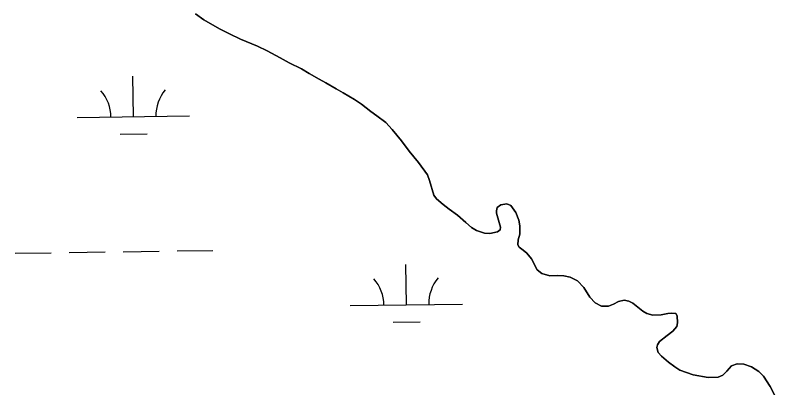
# Model space of a CAD drawing. Extents: x 3767014 to 3805179, y 361544 to 387384.
# Drawn here: x 3781331 to 3782006, y 370416 to 370748 of the extents above; entities that cross this region are included whole.
import ezdxf

# ---------------------------------------------------------------- set-up
doc = ezdxf.new("R2010")
doc.units = 0
doc.layers.add('V-TOPO-SHOR', color=7, linetype='Continuous')
doc.layers.add('V-WETL-SWMP', color=7, linetype='Continuous')

msp = doc.modelspace()

# ---------------------------------------------------------------- linework, layer by layer
at = {"layer": 'V-TOPO-SHOR'}
for points in [[(3781699.028, 370600.578), (3781697.302, 370605.569), (3781689.237, 370616.597), (3781681.147, 370626.7), (3781674.272, 370635.844), (3781665.875, 370645.953), (3781660.155, 370651.977), (3781652.273, 370658.055), (3781646.807, 370661.905), (3781638.623, 370668.299), (3781632.237, 370672.483), (3781622.192, 370678.617), (3781616.099, 370682.174), (3781606.957, 370687.356), (3781600.856, 370690.606), (3781592.023, 370695.779), (3781585.328, 370699.971), (3781574.332, 370705.202), (3781566.101, 370709.742), (3781554.819, 370715.907), (3781545.961, 370720.154), (3781530.972, 370726.415), (3781521.194, 370730.995), (3781512.345, 370735.551), (3781498.331, 370743.643), (3781491.042, 370748.777)], [(3781761.904, 370556.519), (3781759.61, 370554.807), (3781752.834, 370553.277), (3781747.957, 370553.644), (3781740.894, 370555.807), (3781736.349, 370558.516), (3781731.463, 370563.167), (3781724.006, 370569.506), (3781716.666, 370574.972), (3781711.212, 370579.023), (3781705.342, 370584.038), (3781703.024, 370587.29), (3781699.028, 370600.578)], [(3782006.31, 370408.928), (3782002.317, 370416.909), (3781996.247, 370426.205), (3781992.056, 370430.287), (3781985.525, 370434.508), (3781978.65, 370436.965), (3781972.801, 370437.307), (3781967.88, 370435.532), (3781963.522, 370430.653), (3781960.007, 370427.061), (3781955.862, 370425.4), (3781946.916, 370424.986), (3781933.617, 370427.383), (3781921.83, 370431.571), (3781917.278, 370434.573), (3781911.724, 370438.72), (3781905.457, 370444.115), (3781902.651, 370447.355), (3781901.471, 370451.805), (3781901.993, 370454.25), (3781903.771, 370457.216), (3781910.556, 370462.348), (3781915.523, 370466.268), (3781919.213, 370470.546), (3781919.815, 370473.774), (3781919.369, 370479.994), (3781918.154, 370481.911), (3781914.642, 370482.214), (3781911.046, 370481.929), (3781905.233, 370480.813), (3781897.84, 370480.532), (3781892.349, 370482.148), (3781888.993, 370484.014), (3781879.957, 370491.188), (3781876.305, 370493.144), (3781872.199, 370493.822), (3781867.261, 370492.724), (3781862.938, 370490.379), (3781858.211, 370488.608), (3781852.272, 370488.657), (3781846.362, 370491.43), (3781841.659, 370496.57), (3781836.384, 370505.203), (3781830.785, 370511.197), (3781824.376, 370514.447), (3781818.699, 370515.67), (3781812.951, 370515.819), (3781806.141, 370515.651), (3781798.985, 370517.617), (3781794.811, 370521.019), (3781789.898, 370530.731), (3781785.788, 370535.595), (3781782.409, 370538.333), (3781778.933, 370541.071), (3781777.614, 370543.279), (3781778.092, 370547.574), (3781779.326, 370552.763), (3781779.539, 370559.972), (3781778.438, 370565.107), (3781775.839, 370571.857), (3781771.399, 370578.173), (3781767.954, 370579.645), (3781762.621, 370578.832), (3781759.27, 370576.51), (3781758.66, 370573.575), (3781758.816, 370571.242), (3781760.62, 370565.25), (3781762.234, 370558.963), (3781761.904, 370556.519)]]:
    msp.add_lwpolyline(points, dxfattribs=at)
at = {"layer": 'V-WETL-SWMP'}
for p, q in [((3781435.669, 370657.225), (3781435.169, 370693.222)), ((3781385.673, 370656.531), (3781485.664, 370657.92)), ((3781423.884, 370641.629), (3781447.882, 370641.962)), ((3781330.503, 370535.682), (3781362.5, 370536.126)), ((3781378.498, 370536.348), (3781410.495, 370536.793)), ((3781426.493, 370537.015), (3781458.49, 370537.46)), ((3781474.489, 370537.682), (3781506.486, 370538.126)), ((3781678.49, 370489.769), (3781677.99, 370525.765)), ((3781628.495, 370489.074), (3781728.485, 370490.463)), ((3781666.706, 370474.172), (3781690.703, 370474.506))]:
    msp.add_line(p, q, dxfattribs=at)
for points in [[(3781491.042, 370748.777), (3781498.331, 370743.642), (3781512.346, 370735.552), (3781521.195, 370730.995), (3781530.972, 370726.415), (3781545.961, 370720.155), (3781554.818, 370715.907), (3781566.1, 370709.742), (3781574.331, 370705.202), (3781585.328, 370699.972), (3781592.022, 370695.78), (3781600.856, 370690.605), (3781606.956, 370687.356), (3781616.099, 370682.174), (3781622.191, 370678.616), (3781632.237, 370672.483), (3781638.622, 370668.299), (3781646.806, 370661.905), (3781652.272, 370658.054), (3781660.155, 370651.976), (3781665.875, 370645.954), (3781674.272, 370635.844), (3781681.148, 370626.7), (3781689.237, 370616.598), (3781697.301, 370605.568), (3781699.028, 370600.577), (3781703.024, 370587.29), (3781705.343, 370584.038), (3781711.211, 370579.023), (3781716.666, 370574.971), (3781724.005, 370569.506), (3781731.463, 370563.167), (3781736.349, 370558.517), (3781740.894, 370555.806), (3781747.957, 370553.644), (3781752.834, 370553.278), (3781759.611, 370554.808), (3781761.905, 370556.52), (3781762.234, 370558.962), (3781760.619, 370565.25), (3781758.816, 370571.242), (3781758.661, 370573.574), (3781759.27, 370576.51), (3781762.62, 370578.832), (3781767.954, 370579.645), (3781771.398, 370578.173), (3781775.838, 370571.857), (3781778.438, 370565.106), (3781779.539, 370559.973), (3781779.327, 370552.764), (3781778.092, 370547.573), (3781777.614, 370543.278), (3781778.934, 370541.071), (3781782.409, 370538.334), (3781785.787, 370535.594), (3781789.899, 370530.73), (3781794.812, 370521.019), (3781798.985, 370517.617), (3781806.14, 370515.652), (3781812.951, 370515.82), (3781818.699, 370515.67), (3781824.376, 370514.447), (3781830.784, 370511.198), (3781836.384, 370505.203), (3781841.66, 370496.571), (3781846.362, 370491.43), (3781852.272, 370488.656), (3781858.212, 370488.607), (3781862.939, 370490.379), (3781867.262, 370492.725), (3781872.2, 370493.821), (3781876.306, 370493.143), (3781879.956, 370491.189), (3781888.993, 370484.013), (3781892.349, 370482.149), (3781897.841, 370480.532), (3781905.233, 370480.812), (3781911.046, 370481.929), (3781914.642, 370482.213), (3781918.154, 370481.91), (3781919.369, 370479.993), (3781919.815, 370473.773), (3781919.213, 370470.546), (3781915.522, 370466.268), (3781910.556, 370462.349), (3781903.771, 370457.216), (3781901.994, 370454.251), (3781901.471, 370451.804), (3781902.651, 370447.355), (3781905.457, 370444.114), (3781911.724, 370438.72), (3781917.278, 370434.573), (3781921.831, 370431.571), (3781933.617, 370427.383), (3781946.917, 370424.986)], [(3781946.917, 370424.986), (3781955.863, 370425.401), (3781960.008, 370427.061), (3781963.522, 370430.653), (3781967.88, 370435.531), (3781972.801, 370437.308), (3781978.651, 370436.965), (3781985.526, 370434.507), (3781992.056, 370430.287), (3781996.246, 370426.204), (3782002.317, 370416.91), (3782006.311, 370408.929)]]:
    msp.add_lwpolyline(points, dxfattribs=at)
for centre, start, end in [((3781490.9, 370658.467), 140.024034, 181.567693), ((3781380.424, 370656.933), 0.024037, 41.567696), ((3781623.246, 370489.476), 0.024037, 41.567696), ((3781733.721, 370491.011), 140.024034, 181.567693)]:
    msp.add_arc(centre, 35.246, start, end, dxfattribs=at)

doc.saveas('drawing.dxf')
